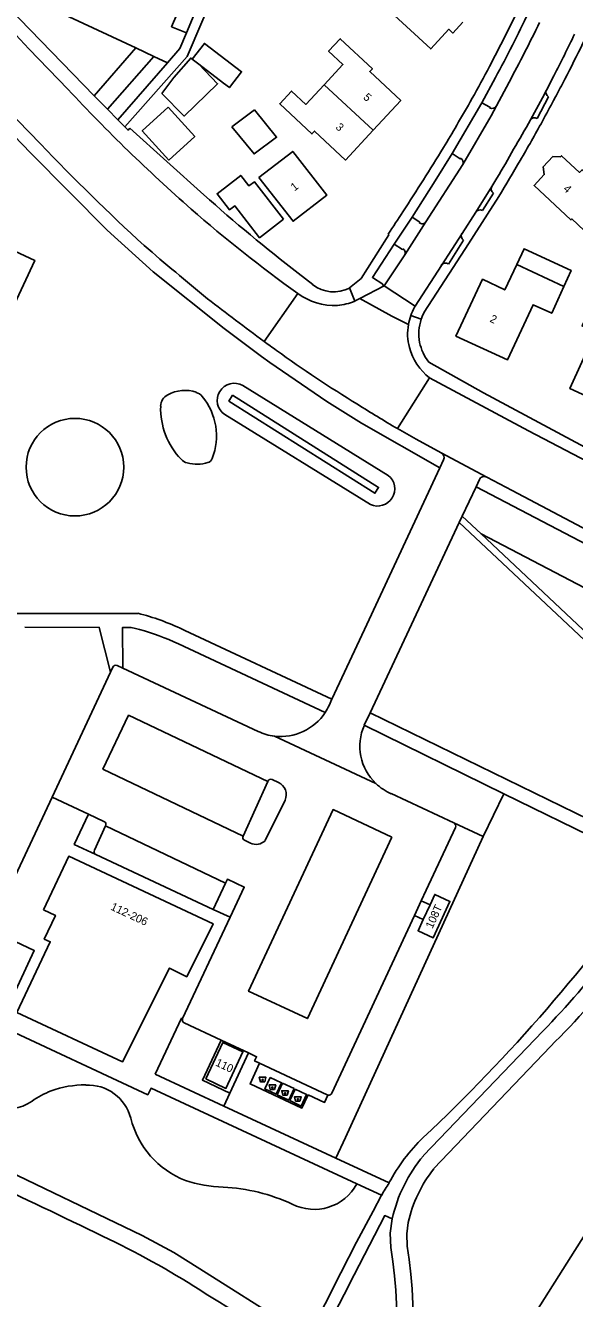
# Model space of a CAD drawing. Extents: x 194485 to 197793, y 468269 to 470822.
# Drawn here: x 195342.9 to 195425.3, y 470399.7 to 470590.6 of the extents above; entities that cross this region are included whole.
import ezdxf

# ---------------------------------------------------------------- set-up
doc = ezdxf.new("R2010")
doc.units = 0
for name, color, linetype in [('BGT begrenzing kruinlijn', 7, 'Continuous'), ('BGT grensvlak begroeid terreindeel', 7, 'Continuous'), ('BGT grensvlak begroeid terreindeel LR', 7, 'Continuous'), ('BGT grensvlak gebouwinstallatie plus 1', 7, 'Continuous'), ('BGT grensvlak onbegroeid terreindeel', 7, 'Continuous'), ('BGT grensvlak pand op maaiveld', 7, 'Continuous'), ('BGT grensvlak pand op maaiveld LR', 7, 'Continuous'), ('BGT grensvlak vegetatieobject', 7, 'Continuous'), ('BGT grensvlak wegdeel', 7, 'Continuous'), ('BGT puntobject bak afval apart plaats', 7, 'Continuous'), ('BGT puntobject bak container', 7, 'Continuous'), ('BGT tekst huisnummerreeks', 7, 'Continuous')]:
    doc.layers.add(name, color=color, linetype=linetype)

msp = doc.modelspace()

# ---------------------------------------------------------------- linework, layer by layer
at = {"layer": 'BGT begrenzing kruinlijn'}
msp.add_lwpolyline([(195373.99, 470535.14), (195395.89, 470521.31), (195395.34, 470520.43), (195373.44, 470534.26), (195373.99, 470535.14)], dxfattribs=at)
at = {"layer": 'BGT grensvlak begroeid terreindeel'}
for p, q in [((195411.55, 470468.96), (195407.17, 470471.01)), ((195372.66, 470428.54), (195373.57, 470430.51))]:
    msp.add_line(p, q, dxfattribs=at)
msp.add_lwpolyline([(195411.55, 470468.96), (195390.9, 470423.85), (195389.45, 470420.74)], dxfattribs=at)
for centre, radius, start, end in [((195350.92, 470419.6), 11.97, 110.4194, 125.9445), ((195351.72, 470417.48), 14.24, 89.1002, 110.4565), ((195352.26, 470425.05), 6.66, 14.5422, 92.6891), ((195340.49, 470434), 5.81, 245.0871, 305.9117), ((195371.84, 470429.98), 13.53, 193.9164, 248.5761), ((195373.1, 470436.25), 19.85, 251.7924, 268.4854), ((195371.17, 470388.39), 28.05, 65.255, 87.127), ((195386.23, 470420.32), 7.26, 242.8113, 331.7106)]:
    msp.add_arc(centre, radius, start, end, dxfattribs=at)
at = {"layer": 'BGT grensvlak begroeid terreindeel LR'}
for p, q in [((195375.51, 470536.59), (195397.34, 470523.11)), ((195394.65, 470518.76), (195372.82, 470532.23)), ((195411.55, 470468.96), (195414.69, 470475.36))]:
    msp.add_line(p, q, dxfattribs=at)
msp.add_lwpolyline([(195411.28, 470514.35), (195448.98, 470494.65), (195441.26, 470486.16)], dxfattribs=at)
for centre, radius, start, end in [((195374.23, 470534.37), 2.56, 59.998, 236.6299), ((195395.73, 470521.1), 2.58, 245.3556, 51.2723)]:
    msp.add_arc(centre, radius, start, end, dxfattribs=at)
at = {"layer": 'BGT grensvlak gebouwinstallatie plus 1'}
for points in [[(195363.39, 470580.4), (195365.15, 470582.77), (195367.7, 470585.69), (195367.94, 470585.5)], [(195368.9, 470584.77), (195371.73, 470581.84), (195366.7, 470576.98), (195363.39, 470580.4)], [(195364.3, 470578.33), (195368.3, 470573.92), (195364.42, 470570.4), (195360.42, 470574.8), (195364.3, 470578.33)], [(195381.61, 470561.54), (195377.26, 470567.15), (195376.43, 470566.51), (195375.21, 470568.09), (195371.66, 470565.34), (195373.54, 470562.91), (195374.33, 470563.53), (195378.02, 470558.76), (195381.61, 470561.54)]]:
    msp.add_lwpolyline(points, dxfattribs=at)
at = {"layer": 'BGT grensvlak onbegroeid terreindeel'}
for p, q in [((195359.46, 470587.2), (195336.6, 470597.9)), ((195364.2, 470584.98), (195362.15, 470585.94))]:
    msp.add_line(p, q, dxfattribs=at)
for centre, radius, start, end in [((195366.82, 470530.41), 5.45, 71.5882, 118.1645), ((195367.9, 470533.67), 2, 39.6003, 71.6074), ((195365.19, 470533.44), 2, 118.1427, 178.1503), ((195362.28, 470529.03), 9.29, 338.545, 39.5813), ((195350.33, 470524.35), 7.32, 0, 180), ((195374.2, 470533.15), 11.01, 178.1451, 223.7787), ((195350.33, 470524.35), 7.32, 180, 0), ((195367.7, 470526.93), 2.01, 223.8939, 255.3666), ((195368.64, 470530.57), 5.78, 255.4705, 286.5637), ((195370, 470525.99), 0.997, 286.4565, 338.6447)]:
    msp.add_arc(centre, radius, start, end, dxfattribs=at)
at = {"layer": 'BGT grensvlak pand op maaiveld'}
for p, q in [((195368.47, 470592.8), (195367.05, 470589.45)), ((195368.9, 470584.77), (195367.94, 470585.5)), ((195372.6, 470581.95), (195368.9, 470584.77)), ((195377.29, 470577.92), (195373.89, 470575.4)), ((195403.6, 470458.74), (195402.59, 470456.53))]:
    msp.add_line(p, q, dxfattribs=at)
for points in [[(195398.34, 470600.4), (195396.44, 470598.36), (195398.14, 470596.88), (195395.81, 470594.33), (195403.71, 470587.07), (195406.41, 470590), (195407.02, 470589.43), (195408.53, 470591.09)], [(195367.05, 470589.45), (195364.84, 470590.39), (195366.26, 470593.74)], [(195367.94, 470585.5), (195369.76, 470587.89), (195375.33, 470583.64), (195373.51, 470581.26), (195372.6, 470581.95)], [(195387.72, 470581.7), (195390.53, 470584.71), (195388.38, 470586.71), (195390.12, 470588.58), (195394.95, 470584.08), (195394.57, 470583.67), (195399.22, 470579.34), (195395.07, 470574.87)], [(195387.72, 470581.7), (195384.98, 470578.74), (195382.83, 470580.74), (195381.05, 470578.83), (195385.88, 470574.32), (195386.27, 470574.74), (195390.91, 470570.4), (195395.07, 470574.87)], [(195377.29, 470577.92), (195380.57, 470573.82), (195377.2, 470571.33), (195373.89, 470575.4)], [(195377.92, 470567.8), (195383, 470571.69), (195388.13, 470565.15), (195383.05, 470561.22), (195377.92, 470567.8)], [(195426.73, 470559.85), (195424.89, 470561.58), (195424.74, 470561.42), (195419.22, 470566.57), (195420.74, 470568.23), (195420.57, 470569.37), (195422.04, 470570.94), (195423.17, 470570.88), (195423.32, 470571.04), (195426.03, 470568.54), (195426.42, 470568.95), (195429.26, 470566.28), (195429.11, 470566.12), (195430.94, 470564.4)], [(195423.69, 470551.43), (195424.77, 470553.84), (195417.7, 470557.11), (195416.6, 470554.76)], [(195416.6, 470554.76), (195414.8, 470550.93), (195411.49, 470552.52), (195407.49, 470544.01), (195415.2, 470540.44), (195419.07, 470548.69), (195421.87, 470547.42), (195423.69, 470551.43)], [(195428.25, 470549.53), (195426.4, 470545.52), (195428.43, 470544.58), (195424.59, 470536.14), (195432.28, 470532.62), (195436.21, 470541.22), (195434.17, 470542.15), (195435.92, 470546.03)], [(195345.62, 470457.98), (195347.41, 470457.15), (195345.74, 470453.6), (195346.62, 470453.19), (195341.63, 470442.59), (195357.48, 470435.21), (195364.52, 470449.24), (195367.11, 470447.95), (195371.05, 470455.9), (195349.4, 470466), (195345.62, 470457.98)], [(195402.59, 470456.53), (195401.82, 470454.83), (195404.09, 470453.79), (195406.58, 470459.25), (195404.3, 470460.28), (195403.6, 470458.74)], [(195369.96, 470432.62), (195372.97, 470431.21), (195375.53, 470436.69), (195372.51, 470438.09), (195369.96, 470432.62)]]:
    msp.add_lwpolyline(points, dxfattribs=at)
at = {"layer": 'BGT grensvlak pand op maaiveld LR'}
for p, q in [((195387.72, 470581.7), (195395.07, 470574.87)), ((195423.69, 470551.43), (195416.6, 470554.76))]:
    msp.add_line(p, q, dxfattribs=at)
at = {"layer": 'BGT grensvlak vegetatieobject'}
msp.add_line((195408.44, 470517.02), (195411.28, 470514.35), dxfattribs=at)
for points in [[(195407.99, 470516.07), (195425.08, 470500), (195440.57, 470485.43)], [(195411.28, 470514.35), (195426.54, 470500), (195441.26, 470486.16)]]:
    msp.add_lwpolyline(points, dxfattribs=at)
at = {"layer": 'BGT grensvlak wegdeel'}
for p, q in [((195343.73, 470571.42), (195310.35, 470605.77)), ((195353.24, 470580.05), (195337.75, 470595.94)), ((195353.24, 470580.05), (195359.46, 470587.2)), ((195359.46, 470587.2), (195362.15, 470585.94)), ((195362.15, 470585.94), (195355.24, 470578.01)), ((195356.76, 470576.44), (195364.2, 470584.98)), ((195411.39, 470578.96), (195413.42, 470582.76)), ((195413.57, 470578.51), (195415.45, 470582.07)), ((195419.65, 470576.64), (195421.37, 470579.89)), ((195356.76, 470576.44), (195355.24, 470578.01)), ((195411.39, 470578.96), (195406.92, 470571.37)), ((195357.81, 470575.37), (195356.76, 470576.44)), ((195358.55, 470575.17), (195369.68, 470565.18)), ((195402.99, 470561.13), (195408.52, 470569.74)), ((195412.87, 470566.41), (195410.46, 470562.59)), ((195413.62, 470567.7), (195412.87, 470566.41)), ((195411.46, 470562.83), (195413.12, 470565.43)), ((195412.23, 470562.3), (195413.91, 470564.91)), ((195410.46, 470562.59), (195408.4, 470559.4)), ((195409.37, 470557.86), (195412.23, 470562.3)), ((195398.23, 470557.8), (195400.9, 470561.85)), ((195399.81, 470556.2), (195402.99, 470561.13)), ((195408.4, 470559.4), (195405.3, 470554.6)), ((195406.35, 470554.79), (195408.6, 470558.39)), ((195407.07, 470554.31), (195409.37, 470557.86)), ((195396.73, 470551.52), (195399.81, 470556.2)), ((195405.3, 470554.6), (195401.37, 470548.49)), ((195383.83, 470553.43), (195386, 470551.73)), ((195402.74, 470547.59), (195407.07, 470554.31)), ((195391.54, 470551.22), (195392.3, 470549.23)), ((195393.09, 470549.63), (195396.73, 470551.52)), ((195401.37, 470548.49), (195396.73, 470551.52)), ((195383.75, 470550.4), (195378.7, 470543.2)), ((195400.71, 470547.07), (195402.29, 470546.54)), ((195401.37, 470548.49), (195401.27, 470548.34)), ((195411.62, 470535.5), (195403.41, 470540.09)), ((195403.53, 470537.74), (195398.72, 470530.13)), ((195411.62, 470535.5), (195433.88, 470523.57)), ((195401.5, 470528.53), (195405.29, 470526.49)), ((195412.1, 470522.85), (195405.29, 470526.49)), ((195405.07, 470524.25), (195393.77, 470500)), ((195405.07, 470524.25), (195405.63, 470525.45)), ((195410.5, 470521.42), (195411, 470522.49)), ((195410.5, 470521.42), (195408.44, 470517.02)), ((195408.44, 470517.02), (195407.99, 470516.07)), ((195407.99, 470516.07), (195400.48, 470500)), ((195359.79, 470502.43), (195341.09, 470502.39)), ((195393.77, 470500), (195388.88, 470489.54)), ((195394.6, 470487.49), (195400.48, 470500)), ((195387.88, 470487.58), (195365.87, 470497.86)), ((195355.67, 470493.63), (195346.9, 470474.87)), ((195355.67, 470493.63), (195356.01, 470494.35)), ((195356.67, 470494.59), (195357.52, 470494.2)), ((195357.52, 470494.2), (195377.81, 470484.72)), ((195388.88, 470489.54), (195388.45, 470488.61)), ((195393.74, 470485.65), (195394.6, 470487.49)), ((195427.4, 470471.54), (195394.6, 470487.49)), ((195395.48, 470476.9), (195380.28, 470484.01)), ((195414.69, 470475.36), (195393.74, 470485.65)), ((195379.27, 470477.22), (195375.57, 470469.04)), ((195380.85, 470477.08), (195379.94, 470477.52)), ((195346.9, 470474.87), (195340.66, 470461.53)), ((195346.9, 470474.87), (195352.37, 470472.31)), ((195378.88, 470468.35), (195381.86, 470474.43)), ((195407.17, 470471.01), (195397.78, 470475.4)), ((195437.55, 470464.15), (195414.69, 470475.36)), ((195352.37, 470472.31), (195354.68, 470471.23)), ((195354.93, 470470.57), (195353.26, 470466.92)), ((195372.92, 470461.96), (195354.93, 470470.57)), ((195403.04, 470460.95), (195407.41, 470470.34)), ((195375.76, 470468.4), (195376.66, 470467.97)), ((195353.46, 470466.28), (195371.09, 470458.05)), ((195372.92, 470461.96), (195371.09, 470458.05)), ((195402.29, 470459.33), (195401.27, 470457.14)), ((195403.04, 470460.95), (195402.29, 470459.33)), ((195402.29, 470459.33), (195403.6, 470458.74)), ((195371.09, 470458.05), (195373.6, 470456.88)), ((195373.6, 470456.88), (195366.49, 470441.66)), ((195401.27, 470457.14), (195388.86, 470430.48)), ((195401.27, 470457.14), (195402.59, 470456.53)), ((195449.47, 470445.12), (195410.07, 470382.78)), ((195372.26, 470438.44), (195366.72, 470441.02)), ((195376.37, 470436.52), (195372.26, 470438.44)), ((195420.52, 470439.79), (195402.61, 470421.12)), ((195376.37, 470436.52), (195373.57, 470430.51)), ((195421.66, 470437.48), (195404.18, 470419.17)), ((195388.19, 470430.24), (195378.04, 470434.98)), ((195372.66, 470428.54), (195362.38, 470433.32)), ((195389.45, 470420.74), (195372.66, 470428.54)), ((195397.45, 470417.02), (195389.45, 470420.74)), ((195392.62, 470416.88), (195396.31, 470415.17))]:
    msp.add_line(p, q, dxfattribs=at)
for points in [[(195388.54, 470640.2), (195389.76, 470643.04), (195391.2, 470642.42), (195373.92, 470601.79), (195367.18, 470585.92), (195357.81, 470575.37)], [(195297.89, 470621.49), (195312.68, 470606.29), (195345.18, 470572.82)], [(195349.3, 470580.97), (195343.41, 470587.06), (195336.85, 470594.09)], [(195364.2, 470584.98), (195366.06, 470587.12), (195367.05, 470589.45)], [(195421.04, 470580.85), (195421.05, 470580.87), (195421.06, 470580.89), (195422.18, 470583.04)], [(195353.24, 470580.05), (195354.88, 470578.37), (195355.24, 470578.01)], [(195276.28, 470540.01), (195326.27, 470516.72), (195344.29, 470555.34), (195294.33, 470578.64)], [(195408.52, 470569.74), (195412.78, 470577.02), (195413.57, 470578.51)], [(195412.54, 470578.23), (195412.59, 470578.34), (195411.39, 470578.96)], [(195358.55, 470575.17), (195358.3, 470574.86), (195357.81, 470575.37)], [(195343.73, 470571.42), (195355.15, 470559.88), (195362.07, 470553.64), (195372.74, 470545.13), (195378.31, 470540.95), (195379.55, 470540.04), (195388.14, 470534.18), (195393.33, 470530.94), (195405.07, 470524.25)], [(195400.9, 470561.85), (195404.39, 470567.29), (195406.92, 470571.37)], [(195406.92, 470571.37), (195408.14, 470570.57), (195408.2, 470570.66)], [(195402, 470561), (195402.05, 470561.08), (195400.9, 470561.85)], [(195397.05, 470558.63), (195393.27, 470552.64), (195391.54, 470551.22)], [(195397.33, 470559.29), (195397.41, 470559.2), (195397.05, 470558.63)], [(195396.73, 470551.52), (195396.53, 470551.63), (195396.52, 470551.77), (195394.95, 470552.79), (195398.23, 470557.8)], [(195398.23, 470557.8), (195399.45, 470557.01), (195399.53, 470557.09)], [(195400.37, 470545.73), (195397.88, 470546.97), (195393.09, 470549.63)], [(195403.53, 470537.74), (195418.39, 470529.79), (195432.8, 470522.26)], [(195412.1, 470522.85), (195415.92, 470520.83), (195431.7, 470512.52), (195455.81, 470500), (195459.23, 470498.33)], [(195410.5, 470521.42), (195451.49, 470500), (195457.53, 470497.02), (195458.48, 470496.54)], [(195355.67, 470493.63), (195353.97, 470500.33), (195342.81, 470500.38)], [(195360.02, 470500), (195359.4, 470500.16), (195358.79, 470500.3), (195357.49, 470500.31), (195357.52, 470494.2)], [(195388.88, 470489.54), (195366.8, 470499.85), (195366.5, 470500)], [(195379.27, 470477.22), (195358.38, 470487.14), (195354.53, 470479.08), (195375.57, 470469.04)], [(195397.86, 470468.86), (195385.21, 470441.67), (195376.39, 470445.78), (195389.06, 470473), (195397.86, 470468.86)], [(195352.37, 470472.31), (195350.24, 470467.78), (195353.46, 470466.28)], [(195373.6, 470456.88), (195375.72, 470461.4), (195373.21, 470462.57), (195372.92, 470461.96)], [(195337.8, 470455.4), (195337.6, 470454.98), (195344.22, 470451.86), (195339.79, 470442.4)], [(195338.95, 470440.62), (195361.25, 470430.25), (195361.75, 470431.23), (195392.62, 470416.88)], [(195366.49, 470441.66), (195366.32, 470441.73), (195362.38, 470433.32)], [(195372.26, 470438.44), (195369.45, 470432.44), (195373.57, 470430.51)], [(195378.04, 470434.98), (195377.29, 470435.33), (195377.58, 470435.96), (195376.37, 470436.52)], [(195385.33, 470430.25), (195384.39, 470428.24), (195376.6, 470431.88), (195378.04, 470434.98)], [(195379.6, 470432.85), (195381.32, 470432.04), (195380.52, 470430.32), (195378.8, 470431.13), (195379.6, 470432.85)], [(195381.49, 470431.97), (195383.21, 470431.17), (195382.4, 470429.44), (195380.68, 470430.25), (195381.49, 470431.97)], [(195383.37, 470431.09), (195385.09, 470430.29), (195384.29, 470428.56), (195382.57, 470429.37), (195383.37, 470431.09)], [(195316.04, 470429.85), (195325.94, 470425.43), (195337.73, 470420.04), (195360.43, 470409.14), (195365.16, 470406.61), (195369.07, 470404.16), (195382.51, 470395.64), (195385.22, 470393.93)], [(195388.29, 470430.21), (195387.77, 470429.11), (195385.33, 470430.25)], [(195385.26, 470393.91), (195387.85, 470398.9), (195390.22, 470403.54), (195392.59, 470408.15), (195395.08, 470412.77), (195396.31, 470415.17)], [(195397.92, 470411.63), (195396.82, 470412.13), (195392.22, 470403.24), (195390.7, 470400.31), (195388.43, 470395.83)], [(195397.92, 470411.63), (195397.64, 470409.5), (195397.74, 470407.36), (195398.01, 470405.23), (195398.29, 470403.1), (195398.48, 470400.97), (195398.56, 470398.83), (195398.54, 470396.65), (195398.36, 470395.59)], [(195400.77, 470395.06), (195401, 470396.43), (195401.02, 470398.86), (195400.93, 470401.13), (195400.74, 470403.37), (195400.45, 470405.54), (195400.19, 470407.57), (195400.1, 470409.4), (195400.33, 470411.09)]]:
    msp.add_lwpolyline(points, dxfattribs=at)
for centre, radius, start, end in [((195207.69, 470692.88), 231.77, 332.0983, 334.5436), ((195233.38, 470679.93), 204.59, 331.6431, 334.7067), ((195247.53, 470673.38), 191.14, 331.4633, 334.4795), ((195258.88, 470668.7), 186.1, 332.1782, 335.9001), ((195191.49, 470701.55), 259.35, 332.8071, 334.3492), ((195200.72, 470696.75), 239.75, 330.7637, 332.0592), ((195151.7, 470723.05), 306.26, 332.0272, 332.5445), ((195546.38, 470765.35), 269.88, 223.0927, 228.555), ((195203.55, 470695.07), 236.45, 329.6527, 330.7845), ((195294.23, 470645.48), 142.34, 330.9698, 332.9913), ((195151.88, 470723.23), 306.18, 331.3028, 331.9824), ((195421.7, 470580.54), 0.727, 154.9814, 243.2837), ((195412.9, 470578.94), 0.792, 242.6589, 327.2385), ((195089.41, 470764.63), 370.11, 328.6838, 329.288), ((195288.83, 470648.39), 148.46, 329.0427, 330.9992), ((195193.81, 470700.65), 258.56, 329.7363, 331.2296), ((195419.28, 470576.04), 0.707, 58.054, 148.5513), ((195584.26, 470800.77), 330.34, 223.6355, 227.4107), ((195092.27, 470762.96), 366.8, 326.8969, 328.6738), ((195307.82, 470632.28), 123.96, 328.5999, 330.9136), ((195407.89, 470570.04), 0.693, 334.667, 63.8409), ((195144.97, 470728.26), 314.66, 328.7271, 329.8774), ((195413.49, 470566.05), 0.723, 149.7086, 239.0205), ((195533.06, 470747.37), 244.71, 228.115, 232.423), ((195514.62, 470732.46), 224.22, 229.0761, 234.2912), ((195089.1, 470765.06), 370.6, 326.2738, 326.8933), ((195411.11, 470562.1), 0.817, 64.4456, 142.6021), ((195402.43, 470561.54), 0.688, 230.8036, 324.0296), ((195409.04, 470559.01), 0.755, 148.7519, 234.5892), ((195687.48, 470938.28), 501.71, 229.3601, 230.7769), ((195399.21, 470556.5), 0.675, 333.2982, 61.5263), ((195405.91, 470554.2), 0.737, 53.8971, 146.4241), ((195389.16, 470555.77), 5.14, 231.9657, 297.5316), ((195586.89, 470827.31), 352.23, 232.038, 233.7673), ((195389.33, 470558.05), 9.47, 233.9234, 272.2653), ((195388.41, 470559.41), 10.9, 276.8282, 290.9009), ((195382.81, 470569.14), 22.05, 295.4688, 297.7767), ((195408.48, 470544.39), 8.22, 161.0008, 170.6659), ((195408.47, 470544.39), 8.21, 151.2753, 160.9592), ((195408.8, 470544.34), 6.87, 151.8108, 161.3716), ((195407.29, 470544.34), 7.06, 168.6562, 196.7072), ((195408.85, 470544.31), 6.93, 161.2572, 190.337), ((195571.43, 470806.02), 325.91, 233.747, 234.1506), ((195506.02, 470717.61), 215.95, 234.4796, 238.3475), ((195408.67, 470544.4), 8.41, 194.3676, 232.2972), ((195409.44, 470544.7), 7.59, 192.4322, 217.4034), ((195516.2, 470730.75), 232.49, 237.9129, 239.649), ((195517.41, 470732.84), 234.9, 239.6514, 240.433), ((195404.89, 470525.78), 0.814, 335.9519, 60.8521), ((195411.73, 470522.13), 0.813, 62.9692, 153.932), ((195351.28, 470468.5), 34.99, 64.2172, 75.9277), ((195350.84, 470465.86), 35.35, 64.84, 74.9599), ((195356.46, 470494.14), 0.501, 65.0185, 154.8232), ((195381.19, 470491.92), 7.98, 327.0059, 335.4622), ((195381.21, 470491.91), 7.95, 263.2887, 326.9958), ((195381.2, 470491.88), 7.92, 244.6321, 263.3179), ((195400.8, 470482.51), 7.72, 156.0099, 226.4788), ((195379.74, 470477.06), 0.504, 66.3493, 160.9626), ((195380.05, 470475.26), 1.99, 335.2566, 66.3608), ((195400.79, 470482.48), 7.7, 226.4209, 246.9738), ((195354.47, 470470.78), 0.502, 335.629, 64.7404), ((195406.96, 470470.55), 0.501, 335.1105, 64.7864), ((195375.98, 470468.81), 0.469, 151.6895, 241.0602), ((195353.71, 470466.71), 0.5, 155.4927, 240.2491), ((195377.49, 470469.82), 2.03, 245.7458, 313.3042), ((195223.04, 470614.87), 262.17, 313.2241, 324.9074), ((195340.22, 470518.83), 112.67, 315.4531, 323.4064), ((195343.44, 470517.08), 111.6, 314.4991, 323.0132), ((195366.95, 470441.47), 0.503, 157.7376, 242.9612), ((195388.4, 470430.69), 0.5, 256.821, 335.0901), ((195388.45, 470430.83), 0.644, 246.1089, 255.2584), ((194812.33, 469293.06), 1240.71, 64.09043, 65.92119), ((195421.72, 470404.06), 27.52, 134.0754, 151.908), ((195419.82, 470406.69), 22.45, 140.0324, 167.3022), ((195419.93, 470406.69), 20.09, 141.6133, 167.3582), ((195485.75, 470361.56), 104.27, 147.8694, 149.064), ((195298.5, 470290.84), 130.8, 57.3538, 64.6684), ((195073.48, 469920.94), 563.74, 56.5031, 58.3777)]:
    msp.add_arc(centre, radius, start, end, dxfattribs=at)
at = {"layer": 'BGT puntobject bak afval apart plaats'}
for points in [[(195380.27, 470431.04), (195380.45, 470431.72), (195379.45, 470431.72), (195379.62, 470431.04)], [(195382.17, 470430.17), (195382.35, 470430.85), (195381.35, 470430.85), (195381.52, 470430.17)], [(195384.09, 470429.29), (195384.27, 470429.96), (195383.27, 470429.96), (195383.44, 470429.29)]]:
    msp.add_lwpolyline(points, close=True, dxfattribs=at)
for centre in [(195379.95, 470431.32), (195381.85, 470430.45), (195383.77, 470429.56)]:
    msp.add_circle(centre, 0.1, dxfattribs=at)
for centre, start, end in [((195379.95, 470431.32), 0, 180), ((195379.95, 470431.32), 180, 0), ((195381.85, 470430.45), 0, 180), ((195381.85, 470430.45), 180, 0), ((195383.77, 470429.56), 0, 180), ((195383.77, 470429.56), 180, 0)]:
    msp.add_arc(centre, 0.1, start, end, dxfattribs=at)
at = {"layer": 'BGT puntobject bak container'}
msp.add_lwpolyline([(195378.81, 470432.21), (195378.99, 470432.88), (195377.99, 470432.88), (195378.16, 470432.21)], close=True, dxfattribs=at)
msp.add_circle((195378.49, 470432.48), 0.1, dxfattribs=at)
for start, end in [(0, 180), (180, 0)]:
    msp.add_arc((195378.49, 470432.48), 0.1, start, end, dxfattribs=at)

# ---------------------------------------------------------------- texts
at = {"layer": 'BGT tekst huisnummerreeks'}
for s, rotation, p in [('5', 317.1, (195393.49, 470579.68)), ('3', 317.1, (195389.34, 470575.21)), ('1', 37.7, (195383.27, 470565.68)), ('4', 317.5, (195423.5, 470565.95)), ('2', 334.8, (195412.47, 470546.2)), ('112-206', 335, (195355.58, 470458.04)), ('108T', 65.5, (195403.96, 470455.07)), ('110', 334.9, (195371.31, 470434.66))]:
    msp.add_text(s, height=1.2, rotation=rotation, dxfattribs=at).set_placement(p)

doc.saveas('drawing.dxf')
